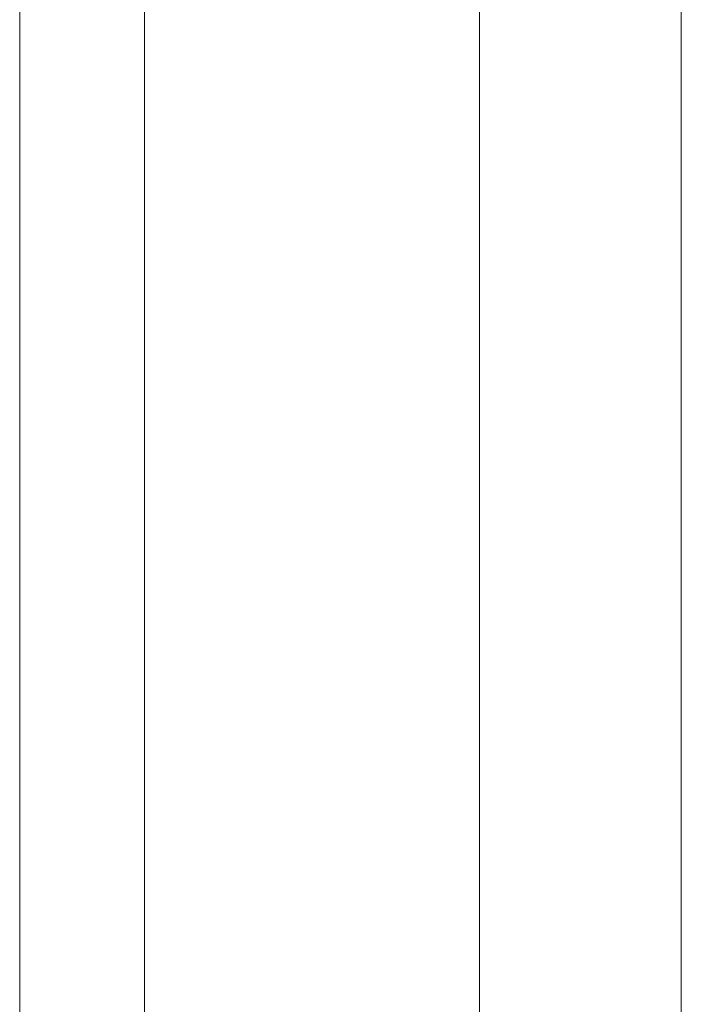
# Model space of a CAD drawing. Header units: millimetres. Extents: x 525 to 29324, y 175 to 20618.
# Tile 543 of 588: x 27399 to 27458, y 14155 to 14244. Entities that reach past the tile are written whole.
import ezdxf

# ---------------------------------------------------------------- set-up
doc = ezdxf.new("R2010")
doc.units = ezdxf.units.MM
doc.linetypes.add('SLD-Continua', pattern=[0])

msp = doc.modelspace()

# ---------------------------------------------------------------- linework, layer by layer
at = {"color": 7, "linetype": 'SLD-Continua', "lineweight": 18, "ltscale": 35}
for p, q in [((27440.259, 14113.225), (27440.259, 14971.719)), ((27410.259, 14963.739), (27410.259, 14113.225)), ((27458.342, 14943.968), (27458.342, 14085.474)), ((27399.096, 14144.447), (27399.096, 14916.173)), ((27399.096, 14144.447), (27399.096, 14916.173)), ((27399.096, 14144.447), (27399.096, 14916.173)), ((27399.096, 14144.447), (27399.096, 14916.173)), ((27399.096, 14144.447), (27399.096, 14916.173)), ((27399.096, 14144.447), (27399.096, 14916.173)), ((27399.096, 14144.447), (27399.096, 14916.173)), ((27399.096, 14144.447), (27399.096, 14916.173)), ((27399.096, 14144.447), (27399.096, 14916.173))]:
    msp.add_line(p, q, dxfattribs=at)

doc.saveas('drawing.dxf')
